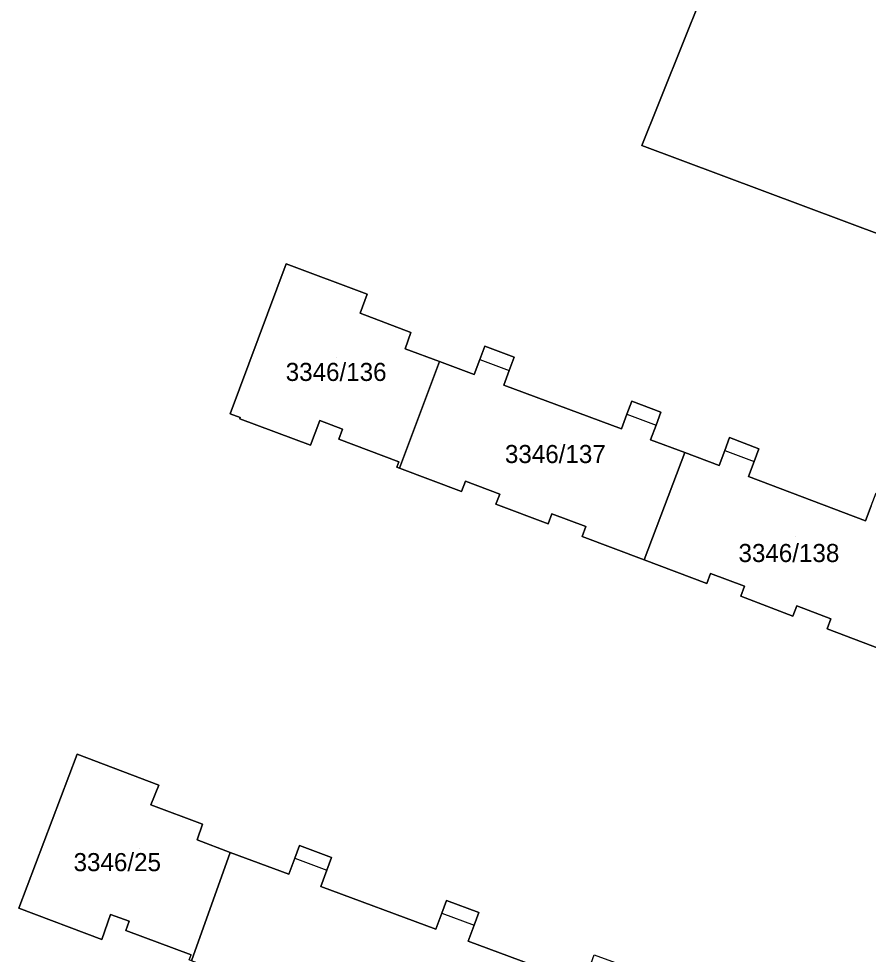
# Model space of a CAD drawing. Extents: x -262715 to -259381, y -1237238 to -1231182.
# Drawn here: x -262092.3 to -261998.3, y -1235370.6 to -1235267.1 of the extents above; entities that cross this region are included whole.
import ezdxf

# ---------------------------------------------------------------- set-up
doc = ezdxf.new("R2010")
doc.units = 0
for name, color, linetype in [('body_kn', 7, 'Continuous'), ('kladpar_druhypozemkov', 7, 'Continuous'), ('kladpar_hranice', 7, 'Continuous'), ('kladpar_parcelnecisla', 7, 'Continuous'), ('kladpar_plochy', 7, 'Continuous'), ('zappar_hrandruhpozemk', 7, 'Continuous')]:
    doc.layers.add(name, color=color, linetype=linetype)

msp = doc.modelspace()

# ---------------------------------------------------------------- linework, layer by layer
at = {"layer": 'body_kn'}
for p, q in [((-262018.41, -1235268.84), (-262018.41, -1235268.84)), ((-262021.53, -1235276.64), (-262021.53, -1235276.64)), ((-262023.33, -1235281.14), (-262023.33, -1235281.14)), ((-262062.69, -1235294.25), (-262062.69, -1235294.25)), ((-262062.69, -1235294.25), (-262062.69, -1235294.25)), ((-262053.73, -1235297.6), (-262053.73, -1235297.6)), ((-262054.52, -1235299.69), (-262054.52, -1235299.69)), ((-262048.91, -1235301.82), (-262048.91, -1235301.82)), ((-262040.73, -1235303.36), (-262040.73, -1235303.36)), ((-262049.51, -1235303.64), (-262049.51, -1235303.64)), ((-262045.71, -1235305.04), (-262045.71, -1235305.04)), ((-262045.71, -1235305.04), (-262045.71, -1235305.04)), ((-262041.27, -1235304.82), (-262041.27, -1235304.82)), ((-262041.27, -1235304.82), (-262041.27, -1235304.82)), ((-262037.47, -1235304.56), (-262037.47, -1235304.56)), ((-262041.88, -1235306.46), (-262041.88, -1235306.46)), ((-262038.01, -1235306.02), (-262038.01, -1235306.02)), ((-262038.62, -1235307.67), (-262038.62, -1235307.67)), ((-262024.46, -1235309.41), (-262024.46, -1235309.41)), ((-262068.87, -1235310.83), (-262068.87, -1235310.83)), ((-262067.83, -1235311.38), (-262067.83, -1235311.38)), ((-262067.77, -1235311.22), (-262067.77, -1235311.22)), ((-262058.96, -1235311.56), (-262058.96, -1235311.56)), ((-262025.02, -1235310.87), (-262025.02, -1235310.87)), ((-262025.02, -1235310.87), (-262025.02, -1235310.87)), ((-262021.23, -1235310.64), (-262021.23, -1235310.64)), ((-262056.46, -1235312.51), (-262056.46, -1235312.51)), ((-262025.61, -1235312.49), (-262025.61, -1235312.49)), ((-262021.77, -1235312.08), (-262021.77, -1235312.08)), ((-262056.88, -1235313.62), (-262056.88, -1235313.62)), ((-262022.37, -1235313.69), (-262022.37, -1235313.69)), ((-262013.63, -1235313.45), (-262013.63, -1235313.45)), ((-262060, -1235314.3), (-262060, -1235314.3)), ((-262010.39, -1235314.68), (-262010.39, -1235314.68)), ((-262018.59, -1235315.09), (-262018.59, -1235315.09)), ((-262018.59, -1235315.09), (-262018.59, -1235315.09)), ((-262014.17, -1235314.87), (-262014.17, -1235314.87)), ((-262014.17, -1235314.87), (-262014.17, -1235314.87)), ((-262050.46, -1235316.72), (-262050.46, -1235316.72)), ((-262050.24, -1235316.13), (-262050.24, -1235316.13)), ((-262014.8, -1235316.53), (-262014.8, -1235316.53)), ((-262010.93, -1235316.1), (-262010.93, -1235316.1)), ((-262050.17, -1235316.83), (-262050.17, -1235316.83)), ((-262011.56, -1235317.76), (-262011.56, -1235317.76)), ((-262042.86, -1235318.29), (-262042.86, -1235318.29)), ((-262043.28, -1235319.41), (-262043.28, -1235319.41)), ((-262039.06, -1235319.71), (-262039.06, -1235319.71)), ((-262039.48, -1235320.83), (-262039.48, -1235320.83)), ((-262033.3, -1235321.87), (-262033.3, -1235321.87)), ((-262033.72, -1235322.99), (-262033.72, -1235322.99)), ((-261998.6, -1235322.67), (-261998.6, -1235322.67)), ((-262029.53, -1235323.28), (-262029.53, -1235323.28)), ((-262029.95, -1235324.4), (-262029.95, -1235324.4)), ((-262023.09, -1235326.97), (-262023.09, -1235326.97)), ((-262015.75, -1235328.47), (-262015.75, -1235328.47)), ((-262016.17, -1235329.58), (-262016.17, -1235329.58)), ((-262011.97, -1235329.9), (-262011.97, -1235329.9)), ((-262012.39, -1235331.01), (-262012.39, -1235331.01)), ((-262006.19, -1235332.07), (-262006.19, -1235332.07)), ((-262006.62, -1235333.19), (-262006.62, -1235333.19)), ((-262002.43, -1235333.49), (-262002.43, -1235333.49)), ((-262002.85, -1235334.61), (-262002.85, -1235334.61)), ((-262085.82, -1235348.47), (-262085.82, -1235348.47)), ((-262085.82, -1235348.47), (-262085.82, -1235348.47)), ((-262076.76, -1235351.89), (-262076.76, -1235351.89)), ((-262077.66, -1235354.08), (-262077.66, -1235354.08)), ((-262071.94, -1235356.22), (-262071.94, -1235356.22)), ((-262072.54, -1235357.95), (-262072.54, -1235357.95)), ((-262061.22, -1235358.57), (-262061.22, -1235358.57)), ((-262068.87, -1235359.36), (-262068.87, -1235359.36)), ((-262068.87, -1235359.36), (-262068.87, -1235359.36)), ((-262061.74, -1235359.98), (-262061.74, -1235359.98)), ((-262061.74, -1235359.98), (-262061.74, -1235359.98)), ((-262057.66, -1235359.89), (-262057.66, -1235359.89)), ((-262058.18, -1235361.3), (-262058.18, -1235361.3)), ((-262062.4, -1235361.76), (-262062.4, -1235361.76)), ((-262058.84, -1235363.09), (-262058.84, -1235363.09)), ((-262044.94, -1235364.65), (-262044.94, -1235364.65)), ((-262092.28, -1235365.49), (-262092.28, -1235365.49)), ((-262082.13, -1235366.22), (-262082.13, -1235366.22)), ((-262045.46, -1235366.05), (-262045.46, -1235366.05)), ((-262045.46, -1235366.05), (-262045.46, -1235366.05)), ((-262041.37, -1235365.97), (-262041.37, -1235365.97)), ((-262080.06, -1235366.94), (-262080.06, -1235366.94)), ((-262041.89, -1235367.37), (-262041.89, -1235367.37)), ((-262080.42, -1235367.96), (-262080.42, -1235367.96)), ((-262046.12, -1235367.82), (-262046.12, -1235367.82)), ((-262083.09, -1235368.97), (-262083.09, -1235368.97)), ((-262042.55, -1235369.15), (-262042.55, -1235369.15))]:
    msp.add_line(p, q, dxfattribs=at)
at = {"layer": 'kladpar_druhypozemkov'}
for p, q in [((-262057.11, -1235304.56), (-262057.11, -1235304.56)), ((-262032.32, -1235314.11), (-262032.32, -1235314.11)), ((-262006.37, -1235324.34), (-262006.37, -1235324.34)), ((-262078.92, -1235358.89), (-262078.92, -1235358.89))]:
    msp.add_line(p, q, dxfattribs=at)
at = {"layer": 'kladpar_hranice'}
for points in [[(-261969.33, -1235261.25), (-261951.58, -1235289.56), (-261987.35, -1235294.6), (-262023.33, -1235281.14), (-262021.53, -1235276.64), (-262018.41, -1235268.84), (-262015.98, -1235262.75)], [(-262015.98, -1235262.75), (-262018.41, -1235268.84), (-262021.53, -1235276.64), (-262023.33, -1235281.14), (-261987.35, -1235294.6), (-261951.58, -1235289.56), (-261969.33, -1235261.25)], [(-262062.69, -1235294.25), (-262053.73, -1235297.6), (-262054.52, -1235299.69), (-262048.91, -1235301.82), (-262049.51, -1235303.64), (-262045.71, -1235305.04), (-262050.17, -1235316.83), (-262050.46, -1235316.72), (-262050.24, -1235316.13), (-262056.88, -1235313.62), (-262056.46, -1235312.51), (-262058.96, -1235311.56), (-262060, -1235314.3), (-262067.83, -1235311.38), (-262067.77, -1235311.22), (-262068.87, -1235310.83), (-262062.69, -1235294.25)], [(-261997.98, -1235321.02), (-261998.6, -1235322.67), (-262011.56, -1235317.76), (-262010.93, -1235316.1), (-262010.39, -1235314.68), (-262013.63, -1235313.45), (-262014.17, -1235314.87), (-262014.8, -1235316.53), (-262018.59, -1235315.09), (-262022.37, -1235313.69), (-262021.77, -1235312.08), (-262021.23, -1235310.64), (-262024.46, -1235309.41), (-262025.02, -1235310.87), (-262025.61, -1235312.49), (-262038.62, -1235307.67), (-262038.01, -1235306.02), (-262037.47, -1235304.56), (-262040.73, -1235303.36), (-262041.27, -1235304.82), (-262041.88, -1235306.46), (-262045.71, -1235305.04), (-262049.51, -1235303.64), (-262048.91, -1235301.82), (-262054.52, -1235299.69), (-262053.73, -1235297.6), (-262062.69, -1235294.25), (-262068.87, -1235310.83), (-262067.77, -1235311.22), (-262067.83, -1235311.38), (-262060, -1235314.3), (-262058.96, -1235311.56), (-262056.46, -1235312.51), (-262056.88, -1235313.62), (-262050.24, -1235316.13), (-262050.46, -1235316.72), (-262050.17, -1235316.83), (-262043.28, -1235319.41), (-262042.86, -1235318.29), (-262039.06, -1235319.71), (-262039.48, -1235320.83), (-262033.72, -1235322.99), (-262033.3, -1235321.87), (-262029.53, -1235323.28), (-262029.95, -1235324.4), (-262023.09, -1235326.97), (-262016.17, -1235329.58), (-262015.75, -1235328.47), (-262011.97, -1235329.9), (-262012.39, -1235331.01), (-262006.62, -1235333.19), (-262006.19, -1235332.07), (-262002.43, -1235333.49), (-262002.85, -1235334.61), (-261995.96, -1235337.21)], [(-262045.71, -1235305.04), (-262041.88, -1235306.46), (-262041.27, -1235304.82), (-262040.73, -1235303.36), (-262037.47, -1235304.56), (-262038.01, -1235306.02), (-262038.62, -1235307.67), (-262025.61, -1235312.49), (-262025.02, -1235310.87), (-262024.46, -1235309.41), (-262021.23, -1235310.64), (-262021.77, -1235312.08), (-262022.37, -1235313.69), (-262018.59, -1235315.09), (-262023.09, -1235326.97), (-262029.95, -1235324.4), (-262029.53, -1235323.28), (-262033.3, -1235321.87), (-262033.72, -1235322.99), (-262039.48, -1235320.83), (-262039.06, -1235319.71), (-262042.86, -1235318.29), (-262043.28, -1235319.41), (-262050.17, -1235316.83), (-262045.71, -1235305.04)], [(-262018.59, -1235315.09), (-262014.8, -1235316.53), (-262014.17, -1235314.87), (-262013.63, -1235313.45), (-262010.39, -1235314.68), (-262010.93, -1235316.1), (-262011.56, -1235317.76), (-261998.6, -1235322.67), (-261997.98, -1235321.02)], [(-261995.96, -1235337.21), (-262002.85, -1235334.61), (-262002.43, -1235333.49), (-262006.19, -1235332.07), (-262006.62, -1235333.19), (-262012.39, -1235331.01), (-262011.97, -1235329.9), (-262015.75, -1235328.47), (-262016.17, -1235329.58), (-262023.09, -1235326.97), (-262018.59, -1235315.09)], [(-262085.82, -1235348.47), (-262076.76, -1235351.89), (-262077.66, -1235354.08), (-262071.94, -1235356.22), (-262072.54, -1235357.95), (-262068.87, -1235359.36), (-262073.17, -1235371.32), (-262073.42, -1235371.23), (-262073.2, -1235370.65), (-262080.42, -1235367.96), (-262080.06, -1235366.94), (-262082.13, -1235366.22), (-262083.09, -1235368.97), (-262092.28, -1235365.49), (-262085.82, -1235348.47)], [(-262062.4, -1235361.76), (-262068.87, -1235359.36), (-262072.54, -1235357.95), (-262071.94, -1235356.22), (-262077.66, -1235354.08), (-262076.76, -1235351.89), (-262085.82, -1235348.47), (-262092.28, -1235365.49), (-262083.09, -1235368.97), (-262082.13, -1235366.22), (-262080.06, -1235366.94), (-262080.42, -1235367.96), (-262073.2, -1235370.65)], [(-262068.87, -1235359.36), (-262062.4, -1235361.76), (-262061.74, -1235359.98), (-262061.22, -1235358.57), (-262057.66, -1235359.89), (-262058.18, -1235361.3), (-262058.84, -1235363.09), (-262046.12, -1235367.82), (-262045.46, -1235366.05), (-262044.94, -1235364.65), (-262041.37, -1235365.97), (-262041.89, -1235367.37), (-262042.55, -1235369.15), (-262029.82, -1235373.89), (-262029.15, -1235372.1), (-262028.61, -1235370.65), (-262025.08, -1235371.97), (-262025.62, -1235373.42), (-262026.28, -1235375.2), (-262019.86, -1235377.59), (-262024.29, -1235389.51), (-262073.17, -1235371.32), (-262068.87, -1235359.36)], [(-262029.82, -1235373.89), (-262042.55, -1235369.15), (-262041.89, -1235367.37), (-262041.37, -1235365.97), (-262044.94, -1235364.65), (-262045.46, -1235366.05), (-262046.12, -1235367.82), (-262058.84, -1235363.09), (-262058.18, -1235361.3), (-262057.66, -1235359.89), (-262061.22, -1235358.57), (-262061.74, -1235359.98), (-262062.4, -1235361.76)]]:
    msp.add_lwpolyline(points, dxfattribs=at)
at = {"layer": 'kladpar_plochy'}
for p, q in [((-262015.98, -1235262.75), (-262018.41, -1235268.84)), ((-262018.41, -1235268.84), (-262021.53, -1235276.64)), ((-262021.53, -1235276.64), (-262023.33, -1235281.14)), ((-262023.33, -1235281.14), (-261987.35, -1235294.6)), ((-262062.69, -1235294.25), (-262068.87, -1235310.83)), ((-262053.73, -1235297.6), (-262062.69, -1235294.25)), ((-262054.52, -1235299.69), (-262053.73, -1235297.6)), ((-262048.91, -1235301.82), (-262054.52, -1235299.69)), ((-262049.51, -1235303.64), (-262048.91, -1235301.82)), ((-262040.73, -1235303.36), (-262041.27, -1235304.82)), ((-262037.47, -1235304.56), (-262040.73, -1235303.36)), ((-262045.71, -1235305.04), (-262049.51, -1235303.64)), ((-262041.88, -1235306.46), (-262045.71, -1235305.04)), ((-262041.27, -1235304.82), (-262041.88, -1235306.46)), ((-262038.01, -1235306.02), (-262037.47, -1235304.56)), ((-262038.62, -1235307.67), (-262038.01, -1235306.02)), ((-262025.61, -1235312.49), (-262038.62, -1235307.67)), ((-262024.46, -1235309.41), (-262025.02, -1235310.87)), ((-262021.23, -1235310.64), (-262024.46, -1235309.41)), ((-262068.87, -1235310.83), (-262067.77, -1235311.22)), ((-262067.77, -1235311.22), (-262067.83, -1235311.38)), ((-262067.83, -1235311.38), (-262060, -1235314.3)), ((-262060, -1235314.3), (-262058.96, -1235311.56)), ((-262058.96, -1235311.56), (-262056.46, -1235312.51)), ((-262025.02, -1235310.87), (-262025.61, -1235312.49)), ((-262021.77, -1235312.08), (-262021.23, -1235310.64)), ((-262056.46, -1235312.51), (-262056.88, -1235313.62)), ((-262022.37, -1235313.69), (-262021.77, -1235312.08)), ((-262056.88, -1235313.62), (-262050.24, -1235316.13)), ((-262018.59, -1235315.09), (-262022.37, -1235313.69)), ((-262013.63, -1235313.45), (-262014.17, -1235314.87)), ((-262010.39, -1235314.68), (-262013.63, -1235313.45)), ((-262010.93, -1235316.1), (-262010.39, -1235314.68)), ((-262014.8, -1235316.53), (-262018.59, -1235315.09)), ((-262014.17, -1235314.87), (-262014.8, -1235316.53)), ((-262050.24, -1235316.13), (-262050.46, -1235316.72)), ((-262050.46, -1235316.72), (-262050.17, -1235316.83)), ((-262011.56, -1235317.76), (-262010.93, -1235316.1)), ((-262050.17, -1235316.83), (-262043.28, -1235319.41)), ((-261998.6, -1235322.67), (-262011.56, -1235317.76)), ((-262043.28, -1235319.41), (-262042.86, -1235318.29)), ((-262042.86, -1235318.29), (-262039.06, -1235319.71)), ((-262039.06, -1235319.71), (-262039.48, -1235320.83)), ((-262039.48, -1235320.83), (-262033.72, -1235322.99)), ((-262033.72, -1235322.99), (-262033.3, -1235321.87)), ((-262033.3, -1235321.87), (-262029.53, -1235323.28)), ((-261997.98, -1235321.02), (-261998.6, -1235322.67)), ((-262029.53, -1235323.28), (-262029.95, -1235324.4)), ((-262029.95, -1235324.4), (-262023.09, -1235326.97)), ((-262023.09, -1235326.97), (-262016.17, -1235329.58)), ((-262016.17, -1235329.58), (-262015.75, -1235328.47)), ((-262015.75, -1235328.47), (-262011.97, -1235329.9)), ((-262011.97, -1235329.9), (-262012.39, -1235331.01)), ((-262012.39, -1235331.01), (-262006.62, -1235333.19)), ((-262006.62, -1235333.19), (-262006.19, -1235332.07)), ((-262006.19, -1235332.07), (-262002.43, -1235333.49)), ((-262002.43, -1235333.49), (-262002.85, -1235334.61)), ((-262002.85, -1235334.61), (-261995.96, -1235337.21)), ((-262085.82, -1235348.47), (-262092.28, -1235365.49)), ((-262076.76, -1235351.89), (-262085.82, -1235348.47)), ((-262077.66, -1235354.08), (-262076.76, -1235351.89)), ((-262071.94, -1235356.22), (-262077.66, -1235354.08)), ((-262072.54, -1235357.95), (-262071.94, -1235356.22)), ((-262068.87, -1235359.36), (-262072.54, -1235357.95)), ((-262061.22, -1235358.57), (-262061.74, -1235359.98)), ((-262057.66, -1235359.89), (-262061.22, -1235358.57)), ((-262062.4, -1235361.76), (-262068.87, -1235359.36)), ((-262061.74, -1235359.98), (-262062.4, -1235361.76)), ((-262058.18, -1235361.3), (-262057.66, -1235359.89)), ((-262058.84, -1235363.09), (-262058.18, -1235361.3)), ((-262046.12, -1235367.82), (-262058.84, -1235363.09)), ((-262044.94, -1235364.65), (-262045.46, -1235366.05)), ((-262041.37, -1235365.97), (-262044.94, -1235364.65)), ((-262092.28, -1235365.49), (-262083.09, -1235368.97)), ((-262083.09, -1235368.97), (-262082.13, -1235366.22)), ((-262082.13, -1235366.22), (-262080.06, -1235366.94)), ((-262045.46, -1235366.05), (-262046.12, -1235367.82)), ((-262041.89, -1235367.37), (-262041.37, -1235365.97)), ((-262080.06, -1235366.94), (-262080.42, -1235367.96)), ((-262042.55, -1235369.15), (-262041.89, -1235367.37)), ((-262080.42, -1235367.96), (-262073.2, -1235370.65)), ((-262029.82, -1235373.89), (-262042.55, -1235369.15))]:
    msp.add_line(p, q, dxfattribs=at)
msp.add_lwpolyline([(-261969.33, -1235261.25), (-261951.58, -1235289.56), (-261987.35, -1235294.6), (-262023.33, -1235281.14), (-262021.53, -1235276.64), (-262018.41, -1235268.84), (-262015.98, -1235262.75)], dxfattribs=at)
for points in [[(-262062.69, -1235294.25), (-262053.73, -1235297.6), (-262054.52, -1235299.69), (-262048.91, -1235301.82), (-262049.51, -1235303.64), (-262045.71, -1235305.04), (-262050.17, -1235316.83), (-262050.46, -1235316.72), (-262050.24, -1235316.13), (-262056.88, -1235313.62), (-262056.46, -1235312.51), (-262058.96, -1235311.56), (-262060, -1235314.3), (-262067.83, -1235311.38), (-262067.77, -1235311.22), (-262068.87, -1235310.83)], [(-262045.71, -1235305.04), (-262041.88, -1235306.46), (-262041.27, -1235304.82), (-262040.73, -1235303.36), (-262037.47, -1235304.56), (-262038.01, -1235306.02), (-262038.62, -1235307.67), (-262025.61, -1235312.49), (-262025.02, -1235310.87), (-262024.46, -1235309.41), (-262021.23, -1235310.64), (-262021.77, -1235312.08), (-262022.37, -1235313.69), (-262018.59, -1235315.09), (-262023.09, -1235326.97), (-262029.95, -1235324.4), (-262029.53, -1235323.28), (-262033.3, -1235321.87), (-262033.72, -1235322.99), (-262039.48, -1235320.83), (-262039.06, -1235319.71), (-262042.86, -1235318.29), (-262043.28, -1235319.41), (-262050.17, -1235316.83)], [(-262018.59, -1235315.09), (-262014.8, -1235316.53), (-262014.17, -1235314.87), (-262013.63, -1235313.45), (-262010.39, -1235314.68), (-262010.93, -1235316.1), (-262011.56, -1235317.76), (-261998.6, -1235322.67), (-261997.98, -1235321.02), (-261997.43, -1235319.55), (-261994.18, -1235320.76), (-261994.74, -1235322.25), (-261995.35, -1235323.86), (-261991.52, -1235325.31), (-261995.96, -1235337.21), (-262002.85, -1235334.61), (-262002.43, -1235333.49), (-262006.19, -1235332.07), (-262006.62, -1235333.19), (-262012.39, -1235331.01), (-262011.97, -1235329.9), (-262015.75, -1235328.47), (-262016.17, -1235329.58), (-262023.09, -1235326.97)], [(-262085.82, -1235348.47), (-262076.76, -1235351.89), (-262077.66, -1235354.08), (-262071.94, -1235356.22), (-262072.54, -1235357.95), (-262068.87, -1235359.36), (-262073.17, -1235371.32), (-262073.42, -1235371.23), (-262073.2, -1235370.65), (-262080.42, -1235367.96), (-262080.06, -1235366.94), (-262082.13, -1235366.22), (-262083.09, -1235368.97), (-262092.28, -1235365.49)], [(-262068.87, -1235359.36), (-262062.4, -1235361.76), (-262061.74, -1235359.98), (-262061.22, -1235358.57), (-262057.66, -1235359.89), (-262058.18, -1235361.3), (-262058.84, -1235363.09), (-262046.12, -1235367.82), (-262045.46, -1235366.05), (-262044.94, -1235364.65), (-262041.37, -1235365.97), (-262041.89, -1235367.37), (-262042.55, -1235369.15), (-262029.82, -1235373.89), (-262029.15, -1235372.1), (-262028.61, -1235370.65), (-262025.08, -1235371.97), (-262025.62, -1235373.42), (-262026.28, -1235375.2), (-262019.86, -1235377.59), (-262024.29, -1235389.51), (-262073.17, -1235371.32)]]:
    msp.add_lwpolyline(points, close=True, dxfattribs=at)
at = {"layer": 'zappar_hrandruhpozemk'}
for p, q in [((-262041.27, -1235304.82), (-262038.01, -1235306.02)), ((-262025.02, -1235310.87), (-262021.77, -1235312.08)), ((-262014.17, -1235314.87), (-262010.93, -1235316.1)), ((-262061.74, -1235359.98), (-262058.18, -1235361.3)), ((-262045.46, -1235366.05), (-262041.89, -1235367.37))]:
    msp.add_line(p, q, dxfattribs=at)

# ---------------------------------------------------------------- texts
at = {"layer": 'kladpar_parcelnecisla'}
for s, p in [('3346/136', (-262062.74, -1235307.19)), ('3346/137', (-262038.49, -1235316.27)), ('3346/138', (-262012.65, -1235327.22)), ('3346/25', (-262086.21, -1235361.41))]:
    msp.add_text(s, height=2, dxfattribs=at).set_placement(p)

doc.saveas('drawing.dxf')
